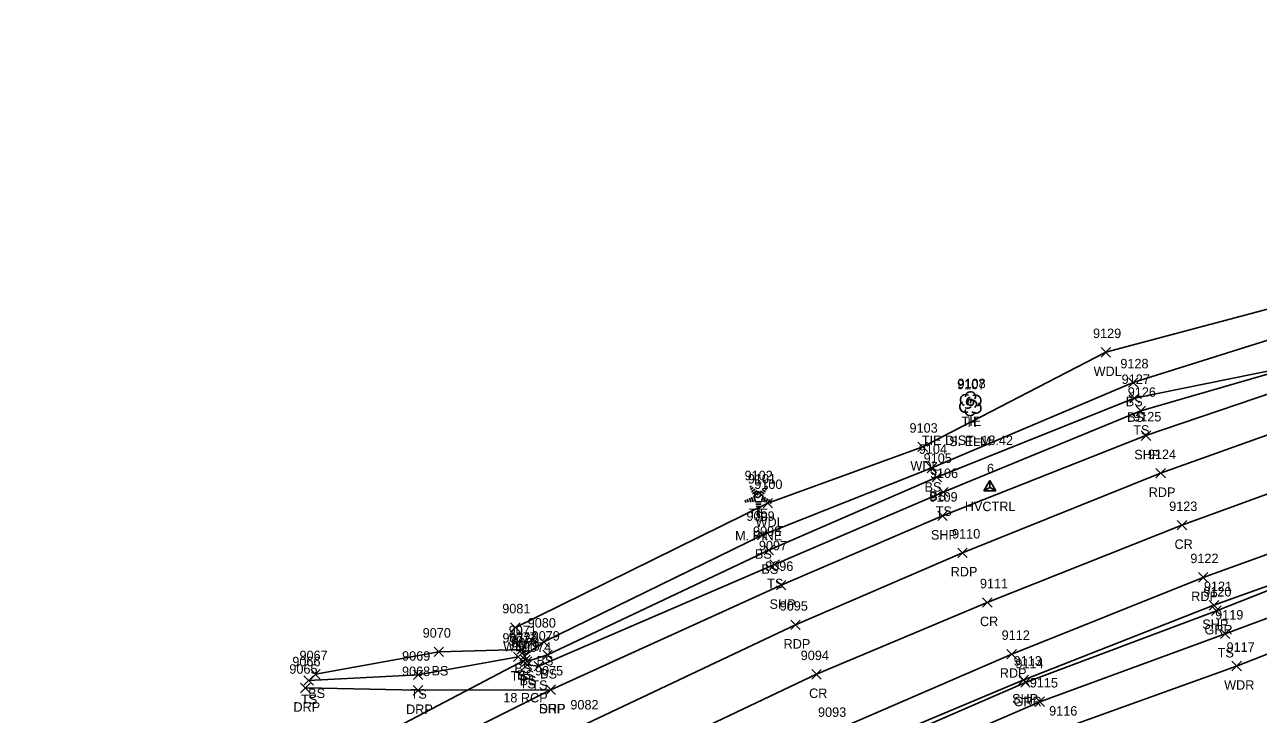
# Model space of a CAD drawing. Extents: x 1611797 to 1633212, y 298978 to 305475.
# Drawn here: x 1628945.1 to 1629205.7, y 304888 to 305033.5 of the extents above; entities that cross this region are included whole.
import ezdxf

# ---------------------------------------------------------------- set-up
doc = ezdxf.new("R2010")
doc.units = 0
for name, color, linetype in [('C_A', 7, 'Continuous'), ('C_C', 7, 'Continuous'), ('C_I', 7, 'Continuous'), ('CBP', 7, 'Continuous'), ('CPSM', 7, 'Continuous'), ('D_A', 7, 'Continuous'), ('D_C', 7, 'Continuous'), ('D_I', 7, 'Continuous'), ('D_TIC', 7, 'Continuous'), ('DCP', 7, 'Continuous'), ('L_A', 7, 'Continuous'), ('L_C', 7, 'Continuous'), ('L_I', 7, 'Continuous'), ('L_TIC', 7, 'Continuous'), ('LAWA', 7, 'Continuous'), ('LELB', 7, 'Continuous'), ('LTC', 7, 'Continuous'), ('LTD', 7, 'Continuous'), ('P_A', 7, 'Continuous'), ('P_I', 7, 'Continuous'), ('P_TIC', 7, 'Continuous'), ('PET', 7, 'Continuous'), ('PRC', 7, 'Continuous'), ('PSP', 7, 'Continuous'), ('R_A', 7, 'Continuous'), ('R_I', 7, 'Continuous'), ('R_TIC', 7, 'Continuous'), ('RDP', 7, 'Continuous'), ('RGR', 7, 'Continuous')]:
    doc.layers.add(name, color=color, linetype=linetype)

msp = doc.modelspace()

# ---------------------------------------------------------------- linework, layer by layer
at = {"layer": 'CBP'}
for centre, radius in [((1629144.93, 304953.82), 0.625), ((1629144.93, 304953.82), 0.0833), ((1629099.96, 304934.39), 0.625), ((1629099.96, 304934.39), 0.0833)]:
    msp.add_circle(centre, radius, dxfattribs=at)
at = {"layer": 'CPSM'}
for p, q in [((1629147.75, 304935.14), (1629149, 304937.3)), ((1629150.25, 304935.14), (1629149, 304937.3)), ((1629149, 304935.86), (1629149, 304937.3)), ((1629147.75, 304935.14), (1629149, 304935.86)), ((1629147.75, 304935.14), (1629150.25, 304935.14)), ((1629149, 304935.86), (1629149, 304935.86)), ((1629149, 304935.86), (1629150.25, 304935.14))]:
    msp.add_line(p, q, dxfattribs=at)
at = {"layer": 'D_TIC'}
for points in [[(1629049.87, 304898.48), (1629051.87, 304900.48)], [(1629051.87, 304898.48), (1629049.87, 304900.48)]]:
    msp.add_lwpolyline(points, dxfattribs=at)
at = {"layer": 'DCP'}
msp.add_lwpolyline([(1629004.02, 304874.89), (1629050.87, 304899.48)], dxfattribs=at)
at = {"layer": 'L_TIC'}
for points in [[(1629172.48, 304963.39), (1629174.48, 304965.39)], [(1629174.48, 304963.39), (1629172.48, 304965.39)], [(1629178.25, 304957), (1629180.25, 304959)], [(1629180.25, 304957), (1629178.25, 304959)], [(1629178.53, 304953.71), (1629180.53, 304955.71)], [(1629180.53, 304953.71), (1629178.53, 304955.71)], [(1629179.86, 304951), (1629181.86, 304953)], [(1629181.86, 304951), (1629179.86, 304953)], [(1629133.8, 304943.42), (1629135.8, 304945.42)], [(1629135.8, 304943.42), (1629133.8, 304945.42)], [(1629135.75, 304938.97), (1629137.75, 304940.97)], [(1629137.75, 304938.97), (1629135.75, 304940.97)], [(1629136.78, 304937.05), (1629138.78, 304939.05)], [(1629138.78, 304937.05), (1629136.78, 304939.05)], [(1629138.15, 304933.87), (1629140.15, 304935.87)], [(1629140.15, 304933.87), (1629138.15, 304935.87)], [(1629101.09, 304931.53), (1629103.09, 304933.53)], [(1629103.09, 304931.53), (1629101.09, 304933.53)], [(1629099.93, 304924.82), (1629101.93, 304926.82)], [(1629101.93, 304924.82), (1629099.93, 304926.82)], [(1629101.31, 304921.63), (1629103.31, 304923.63)], [(1629103.31, 304921.63), (1629101.31, 304923.63)], [(1629102.54, 304918.59), (1629104.54, 304920.59)], [(1629104.54, 304918.59), (1629102.54, 304920.59)], [(1629047.78, 304905.29), (1629049.78, 304907.29)], [(1629049.78, 304905.29), (1629047.78, 304907.29)], [(1629197.7, 304903.98), (1629199.7, 304905.98)], [(1629199.7, 304903.98), (1629197.7, 304905.98)], [(1629053.8, 304902.28), (1629055.8, 304904.28)], [(1629055.8, 304902.28), (1629053.8, 304904.28)], [(1629031.63, 304900.17), (1629033.63, 304902.17)], [(1629033.63, 304900.17), (1629031.63, 304902.17)], [(1629048.38, 304899.09), (1629050.38, 304901.09)], [(1629050.38, 304899.09), (1629048.38, 304901.09)], [(1629049.14, 304900.67), (1629051.14, 304902.67)], [(1629051.14, 304900.67), (1629049.14, 304902.67)], [(1629049.7, 304899.29), (1629051.7, 304901.29)], [(1629051.7, 304899.29), (1629049.7, 304901.29)], [(1629049.7, 304899.29), (1629051.7, 304901.29)], [(1629051.7, 304899.29), (1629049.7, 304901.29)], [(1629054.56, 304899.53), (1629056.56, 304901.53)], [(1629056.56, 304899.53), (1629054.56, 304901.53)], [(1629050.23, 304898.11), (1629052.23, 304900.11)], [(1629052.23, 304898.11), (1629050.23, 304900.11)], [(1629050.28, 304897.44), (1629052.28, 304899.44)], [(1629052.28, 304897.44), (1629050.28, 304899.44)], [(1629052.73, 304897.15), (1629054.73, 304899.15)], [(1629054.73, 304897.15), (1629052.73, 304899.15)], [(1629200.11, 304897.16), (1629202.11, 304899.16)], [(1629202.11, 304897.16), (1629200.11, 304899.16)], [(1629004.11, 304894.12), (1629006.11, 304896.12)], [(1629006.11, 304894.12), (1629004.11, 304896.12)], [(1629005.57, 304895.42), (1629007.57, 304897.42)], [(1629007.57, 304895.42), (1629005.57, 304897.42)], [(1629027.25, 304895.29), (1629029.25, 304897.29)], [(1629029.25, 304895.29), (1629027.25, 304897.29)], [(1629158.55, 304889.64), (1629160.55, 304891.64)], [(1629160.55, 304889.64), (1629158.55, 304891.64)]]:
    msp.add_lwpolyline(points, dxfattribs=at)
at = {"layer": 'LAWA'}
for points in [[(1629048.78, 304906.29), (1629102.09, 304932.53), (1629134.8, 304944.42), (1629173.48, 304964.39), (1629209.72, 304974.04), (1629219.9, 304975), (1629277.19, 304991.53), (1629318.67, 305004.11), (1629322.79, 305008.02)], [(1629017.92, 304813.87), (1629042.33, 304826.57), (1629083.35, 304850.72), (1629122.37, 304868.62), (1629163.69, 304884.7), (1629201.11, 304898.16), (1629232.01, 304910.21)]]:
    msp.add_lwpolyline(points, dxfattribs=at)
at = {"layer": 'LELB'}
for points in [[(1629006.57, 304896.42), (1629032.63, 304901.17), (1629050.14, 304901.67), (1629050.7, 304900.29), (1629051.23, 304899.11), (1629055.56, 304900.53), (1629102.31, 304922.63), (1629137.78, 304938.05), (1629179.53, 304954.71), (1629214.94, 304961.91), (1629230.42, 304966.75), (1629281.17, 304982.76), (1629316.86, 304995.14)], [(1628934.74, 304773.05), (1628978.07, 304799.63), (1629015.37, 304822.51), (1629036.51, 304832.29), (1629079.34, 304854.73), (1629120.61, 304873.77), (1629159.55, 304890.64), (1629198.7, 304904.98), (1629229.57, 304916.41), (1629240.99, 304914.83), (1629257.27, 304925.15), (1629295.04, 304939.29), (1629345.13, 304951.1), (1629388.66, 304960.13), (1629432.67, 304971.14), (1629474.84, 304977.84), (1629524.21, 304984.68), (1629532.89, 304984.18), (1629539.93, 304981.15), (1629544.11, 304978.14)], [(1629050.7, 304900.29), (1629054.8, 304903.28), (1629100.93, 304925.82), (1629136.75, 304939.97), (1629179.25, 304958), (1629212.64, 304968.5)], [(1629005.11, 304895.12), (1629028.25, 304896.29), (1629049.38, 304900.09), (1629051.28, 304898.44), (1629053.73, 304898.15), (1629103.54, 304919.59), (1629139.15, 304934.87), (1629180.86, 304952), (1629214.94, 304961.91)]]:
    msp.add_lwpolyline(points, dxfattribs=at)
at = {"layer": 'LTC'}
for p, q in [((1629098.27, 304935.9), (1629098.62, 304936.16)), ((1629098.47, 304935.43), (1629099, 304935.82)), ((1629098.68, 304934.97), (1629099.39, 304935.48)), ((1629098.89, 304934.5), (1629099.77, 304935.14)), ((1629099.12, 304934.05), (1629100.13, 304934.78)), ((1629100.13, 304934.78), (1629101.13, 304934.06)), ((1629100.55, 304935.1), (1629101.36, 304934.51)), ((1629100.92, 304935.44), (1629101.6, 304934.95)), ((1629101.29, 304935.79), (1629101.84, 304935.39)), ((1629101.66, 304936.14), (1629102.08, 304935.84)), ((1629097.3, 304933.18), (1629097.45, 304932.71)), ((1629097.75, 304933.4), (1629097.96, 304932.74)), ((1629098.21, 304933.61), (1629098.48, 304932.78)), ((1629098.66, 304933.83), (1629098.99, 304932.81)), ((1629099.12, 304934.05), (1629099.51, 304932.85)), ((1629100.74, 304932.85), (1629099.51, 304932.85)), ((1629100.7, 304932.35), (1629099.55, 304932.35)), ((1629100.61, 304931.85), (1629099.63, 304931.85)), ((1629101.13, 304934.06), (1629100.74, 304932.85)), ((1629101.56, 304933.79), (1629101.23, 304932.75)), ((1629102.01, 304933.54), (1629101.72, 304932.65)), ((1629102.45, 304933.29), (1629102.22, 304932.56)), ((1629102.9, 304933.04), (1629102.71, 304932.46)), ((1629100.53, 304931.35), (1629099.7, 304931.35)), ((1629100.45, 304930.85), (1629099.77, 304930.85))]:
    msp.add_line(p, q, dxfattribs=at)
at = {"layer": 'LTD'}
msp.add_line((1629144.84, 304953.59), (1629144.84, 304953.59), dxfattribs=at)
msp.add_line((1629144.84, 304953.59), (1629144.84, 304953.59), dxfattribs=at)
msp.add_arc((1629144.89, 304955.03), 1.05, 335.5272, 180.9563, dxfattribs=at)
for centre, major_axis, ratio, start_param, end_param in [((1629144.05, 304954.26), (1.21, -0.51), 0.895232, 1.570796, 4.712389), ((1629145.88, 304954.18), (-1.14, -0.48), 0.949671, 1.570796, 4.712389), ((1629143.76, 304952.88), (0.58, -1.04), 0.959034, 3.141593, 6.283185), ((1629144.38, 304952.84), (-0.625, -0.083), 0.423636, 0, 3.141593), ((1629144.63, 304954.05), (-0.208, -0.792), 0.645439, 3.141593, 6.283185), ((1629145.34, 304953.43), (-0.5, 0.667), 0.989748, 3.141593, 6.283185), ((1629145.84, 304952.76), (-1.09, 0.79), 0.841452, 1.570796, 4.712389), ((1629144.84, 304952.09), (0.26, 1.06), 0.942809, 1.570796, 4.712389)]:
    msp.add_ellipse(centre, major_axis=major_axis, ratio=ratio, start_param=start_param, end_param=end_param, dxfattribs=at)
at = {"layer": 'P_TIC'}
for points in [[(1629180.96, 304945.8), (1629182.96, 304947.8)], [(1629182.96, 304945.8), (1629180.96, 304947.8)], [(1629184.06, 304937.86), (1629186.06, 304939.86)], [(1629186.06, 304937.86), (1629184.06, 304939.86)], [(1629138, 304928.86), (1629140, 304930.86)], [(1629140, 304928.86), (1629138, 304930.86)], [(1629188.56, 304926.89), (1629190.56, 304928.89)], [(1629190.56, 304926.89), (1629188.56, 304928.89)], [(1629142.22, 304921.08), (1629144.22, 304923.08)], [(1629144.22, 304921.08), (1629142.22, 304923.08)], [(1629103.92, 304914.25), (1629105.92, 304916.25)], [(1629105.92, 304914.25), (1629103.92, 304916.25)], [(1629193.02, 304915.88), (1629195.02, 304917.88)], [(1629195.02, 304915.88), (1629193.02, 304917.88)], [(1629147.45, 304910.59), (1629149.45, 304912.59)], [(1629149.45, 304910.59), (1629147.45, 304912.59)], [(1629195.32, 304909.99), (1629197.32, 304911.99)], [(1629197.32, 304909.99), (1629195.32, 304911.99)], [(1629106.94, 304905.85), (1629108.94, 304907.85)], [(1629108.94, 304905.85), (1629106.94, 304907.85)], [(1629152.6, 304899.69), (1629154.6, 304901.69)], [(1629154.6, 304899.69), (1629152.6, 304901.69)], [(1629111.38, 304895.42), (1629113.38, 304897.42)], [(1629113.38, 304895.42), (1629111.38, 304897.42)], [(1629155.14, 304894.25), (1629157.14, 304896.25)], [(1629157.14, 304894.25), (1629155.14, 304896.25)], [(1629055.26, 304892.17), (1629057.26, 304894.17)], [(1629057.26, 304892.17), (1629055.26, 304894.17)]]:
    msp.add_lwpolyline(points, dxfattribs=at)
at = {"layer": 'PET'}
for points in [[(1628539.34, 304558.37), (1628672.08, 304644.96), (1628715.49, 304673.27), (1628740.91, 304690.07), (1628784.24, 304718.47), (1628830.09, 304748.51), (1628867.88, 304773.46), (1628919.29, 304805.83), (1628957.78, 304829.65), (1629000.13, 304853.15), (1629018.89, 304863.53), (1629063.73, 304886), (1629107.94, 304906.85), (1629143.22, 304922.08), (1629185.06, 304938.86), (1629242.77, 304959.49), (1629284.03, 304972.45), (1629336.67, 304986.7), (1629382.46, 304997.36), (1629427.71, 305005.99), (1629469.83, 305012.59), (1629520.11, 305019.25), (1629549.49, 305022.22), (1629575.19, 305024.39)], [(1628929.7, 304784.57), (1628970.38, 304809.04), (1629010.27, 304831.68), (1629030.6, 304842.57), (1629074.57, 304864.78), (1629116.04, 304884.44), (1629153.6, 304900.69), (1629194.02, 304916.88), (1629224.01, 304927.7), (1629253.91, 304938.14), (1629292.14, 304950.19), (1629341.51, 304963.46), (1629386.86, 304973.88), (1629430.39, 304982.41), (1629472.99, 304989.13), (1629522.22, 304995.92), (1629534.89, 304997.15), (1629577.51, 305001.13)]]:
    msp.add_lwpolyline(points, dxfattribs=at)
at = {"layer": 'PRC'}
msp.add_lwpolyline([(1628924.43, 304795.06), (1628964.08, 304819.47), (1629004.82, 304842.78), (1629024.2, 304853.29), (1629068.5, 304875.62), (1629112.38, 304896.42), (1629148.45, 304911.59), (1629189.56, 304927.89), (1629246.01, 304948.44), (1629287.34, 304961.05), (1629338.86, 304975.41), (1629384.22, 304986.32), (1629428.45, 304994.98), (1629471.97, 305001.88), (1629520.87, 305008.08), (1629542.09, 305009.99), (1629576.98, 305013.22)], dxfattribs=at)
at = {"layer": 'PSP'}
for points in [[(1628913.68, 304813.87), (1628952.26, 304837.27), (1628995.24, 304861.9), (1629013.68, 304871.81), (1629056.26, 304893.17), (1629104.92, 304915.25), (1629139, 304929.86), (1629181.96, 304946.8), (1629216.76, 304958.67), (1629231.85, 304964.43), (1629240.37, 304967.2), (1629281.55, 304979.88), (1629334.22, 304994.93), (1629363.23, 305001.64), (1629379.62, 305004.89), (1629425.65, 305014.51), (1629468.38, 305021.56), (1629518.7, 305027.91), (1629525.45, 305028.68), (1629551.75, 305031.15), (1629575.93, 305033.54)], [(1628932.4, 304779.61), (1628974.06, 304804.69), (1629012.67, 304826.83), (1629033.88, 304838.19), (1629077.01, 304859.98), (1629117.6, 304879.1), (1629156.14, 304895.25), (1629196.32, 304910.99), (1629227.01, 304921.99), (1629256.6, 304931.92), (1629294.35, 304942.62), (1629343.76, 304956.19), (1629388.83, 304966.49), (1629431.5, 304975.54), (1629474.08, 304982.26), (1629523.53, 304987.95), (1629543.35, 304989.6), (1629574.61, 304992)]]:
    msp.add_lwpolyline(points, dxfattribs=at)
at = {"layer": 'R_TIC'}
for points in [[(1629195.83, 304908.84), (1629197.83, 304910.84)], [(1629197.83, 304908.84), (1629195.83, 304910.84)], [(1629155.5, 304893.69), (1629157.5, 304895.69)], [(1629157.5, 304893.69), (1629155.5, 304895.69)], [(1629003.42, 304892.54), (1629005.42, 304894.54)], [(1629005.42, 304892.54), (1629003.42, 304894.54)], [(1629027.21, 304892.05), (1629029.21, 304894.05)], [(1629029.21, 304892.05), (1629027.21, 304894.05)], [(1629055.26, 304892.17), (1629057.26, 304894.17)], [(1629057.26, 304892.17), (1629055.26, 304894.17)]]:
    msp.add_lwpolyline(points, dxfattribs=at)
at = {"layer": 'RDP'}
msp.add_lwpolyline([(1629004.42, 304893.54), (1629028.21, 304893.05), (1629056.26, 304893.17)], dxfattribs=at)
at = {"layer": 'RGR'}
msp.add_lwpolyline([(1628738.05, 304646.09), (1628755.72, 304660.23), (1628802.21, 304692.5), (1628845.3, 304720.79), (1628885.99, 304748.31), (1628932.75, 304778.38), (1628974.37, 304803.82), (1629014.16, 304826.13), (1629034.21, 304836.96), (1629077.38, 304859.09), (1629118.22, 304878.1), (1629156.5, 304894.69), (1629196.83, 304909.84), (1629215.57, 304917.19), (1629227.63, 304919.91), (1629241.23, 304922.31)], dxfattribs=at)

# ---------------------------------------------------------------- texts
at = {"layer": 'C_A'}
for s, p in [('TIE', (1629143.01, 304948.82)), ('HVCTRL', (1629143.7, 304930.86)), ('TIE', (1629098.03, 304929.39))]:
    msp.add_text(s, height=2, dxfattribs=at).set_placement(p)
at = {"layer": 'C_C'}
msp.add_text('TIE DIST=18.42', height=2, dxfattribs=at).set_placement((1629134.63, 304944.82))
at = {"layer": 'C_I'}
for s, p in [('9108', (1629142.16, 304956.82)), ('9102', (1629097.18, 304937.39)), ('6', (1629148.38, 304938.86))]:
    msp.add_text(s, height=2, dxfattribs=at).set_placement(p)
at = {"layer": 'D_A'}
msp.add_text('P', height=2, dxfattribs=at).set_placement((1629050.25, 304894.48))
at = {"layer": 'D_C'}
msp.add_text('18 RCP', height=2, dxfattribs=at).set_placement((1629046.23, 304890.48))
at = {"layer": 'D_I'}
msp.add_text('9076', height=2, dxfattribs=at).set_placement((1629047.48, 304902.48))
at = {"layer": 'L_A'}
for s, p in [('WDL', (1629170.9, 304959.39)), ('BS', (1629177.69, 304953)), ('H', (1629144.28, 304948.59)), ('BS', (1629177.97, 304949.71)), ('TS', (1629179.27, 304947)), ('WDL', (1629132.21, 304939.42)), ('BS', (1629135.2, 304934.97)), ('BS', (1629136.22, 304933.05)), ('TS', (1629137.56, 304929.87)), ('WDL', (1629099.51, 304927.53)), ('S', (1629099.46, 304928.69)), ('BS', (1629099.37, 304920.82)), ('BS', (1629100.75, 304917.63)), ('TS', (1629101.95, 304914.59)), ('WDL', (1629046.2, 304901.29)), ('BS', (1629053.24, 304898.28)), ('TS', (1629197.11, 304899.98)), ('BS', (1629031.07, 304896.17)), ('BS', (1629048.58, 304896.67)), ('TS', (1629047.79, 304895.09)), ('BS', (1629049.14, 304895.29)), ('BS', (1629049.14, 304895.29)), ('TS', (1629049.69, 304893.44)), ('BS', (1629049.68, 304894.11)), ('TS', (1629052.14, 304893.15)), ('BS', (1629054, 304895.53)), ('WDR', (1629198.47, 304893.16)), ('BS', (1629005.01, 304891.42)), ('TS', (1629026.66, 304891.29)), ('TS', (1629003.52, 304890.12))]:
    msp.add_text(s, height=2, dxfattribs=at).set_placement(p)
at = {"layer": 'L_C'}
for s, p in [('S. ELM', (1629140.39, 304944.59)), ('M. PINE', (1629095.19, 304924.69))]:
    msp.add_text(s, height=2, dxfattribs=at).set_placement(p)
at = {"layer": 'L_I'}
for s, p in [('9129', (1629170.78, 304967.39)), ('9128', (1629176.55, 304961)), ('9107', (1629142.07, 304956.59)), ('9127', (1629176.83, 304957.71)), ('9126', (1629178.11, 304955)), ('9103', (1629132.02, 304947.42)), ('9104', (1629133.98, 304942.97)), ('9105', (1629135.01, 304941.05)), ('9106', (1629136.33, 304937.87)), ('9101', (1629097.87, 304936.69)), ('9100', (1629099.23, 304935.53)), ('9099', (1629097.58, 304928.82)), ('9098', (1629098.97, 304925.63)), ('9097', (1629100.21, 304922.59)), ('9081', (1629046.01, 304909.29)), ('9080', (1629051.38, 304906.28)), ('9119', (1629196.57, 304907.98)), ('9070', (1629029.2, 304904.17)), ('9071', (1629047.37, 304904.67)), ('9079', (1629052.21, 304903.53)), ('9072', (1629046.05, 304903.09)), ('9077', (1629047.36, 304903.29)), ('9077', (1629047.36, 304903.29)), ('9078', (1629047.9, 304902.11)), ('9073', (1629047.94, 304901.44)), ('9074', (1629050.39, 304901.15)), ('9117', (1629198.98, 304901.16)), ('9067', (1629003.18, 304899.42)), ('9069', (1629024.85, 304899.29)), ('9066', (1629001.67, 304898.12)), ('9115', (1629157.42, 304893.64)), ('9116', (1629161.51, 304887.7))]:
    msp.add_text(s, height=2, dxfattribs=at).set_placement(p)
at = {"layer": 'LTC'}
msp.add_text('.', height=1.04, rotation=270, dxfattribs=at).set_placement((1629100.01, 304933.8))
at = {"layer": 'P_A'}
for s, p in [('SHP', (1629179.49, 304941.8)), ('RDP', (1629182.54, 304933.86)), ('SHP', (1629136.54, 304924.86)), ('CR', (1629187.99, 304922.89)), ('RDP', (1629140.71, 304917.08)), ('RDP', (1629191.51, 304911.88)), ('SHP', (1629102.46, 304910.25)), ('CR', (1629146.89, 304906.59)), ('SHP', (1629193.86, 304905.99)), ('RDP', (1629105.43, 304901.85)), ('RDP', (1629151.09, 304895.69)), ('CR', (1629110.81, 304891.42)), ('SHP', (1629053.79, 304888.17)), ('SHP', (1629153.68, 304890.25))]:
    msp.add_text(s, height=2, dxfattribs=at).set_placement(p)
at = {"layer": 'P_I'}
for s, p in [('9125', (1629179.26, 304949.8)), ('9124', (1629182.36, 304941.86)), ('9109', (1629136.22, 304932.86)), ('9123', (1629186.86, 304930.89)), ('9110', (1629141.01, 304925.08)), ('9122', (1629191.33, 304919.88)), ('9096', (1629101.53, 304918.25)), ('9111', (1629146.89, 304914.59)), ('9121', (1629194.2, 304913.99)), ('9095', (1629104.6, 304909.85)), ('9112', (1629151.48, 304903.69)), ('9094', (1629109.04, 304899.42)), ('9075', (1629052.92, 304896.17)), ('9113', (1629154.01, 304898.25)), ('9082', (1629060.39, 304889)), ('9093', (1629112.7, 304887.44))]:
    msp.add_text(s, height=2, dxfattribs=at).set_placement(p)
at = {"layer": 'R_A'}
for s, p in [('GRR', (1629194.32, 304904.84)), ('DRP', (1629001.91, 304888.54)), ('DRP', (1629025.7, 304888.05)), ('DRP', (1629053.74, 304888.17)), ('GRR', (1629153.99, 304889.69))]:
    msp.add_text(s, height=2, dxfattribs=at).set_placement(p)
at = {"layer": 'R_I'}
for s, p in [('9120', (1629194.06, 304912.84)), ('9065', (1629001.04, 304896.54)), ('9068', (1629024.83, 304896.05)), ('9075', (1629052.92, 304896.17)), ('9114', (1629154.38, 304897.69))]:
    msp.add_text(s, height=2, dxfattribs=at).set_placement(p)

doc.saveas('drawing.dxf')
